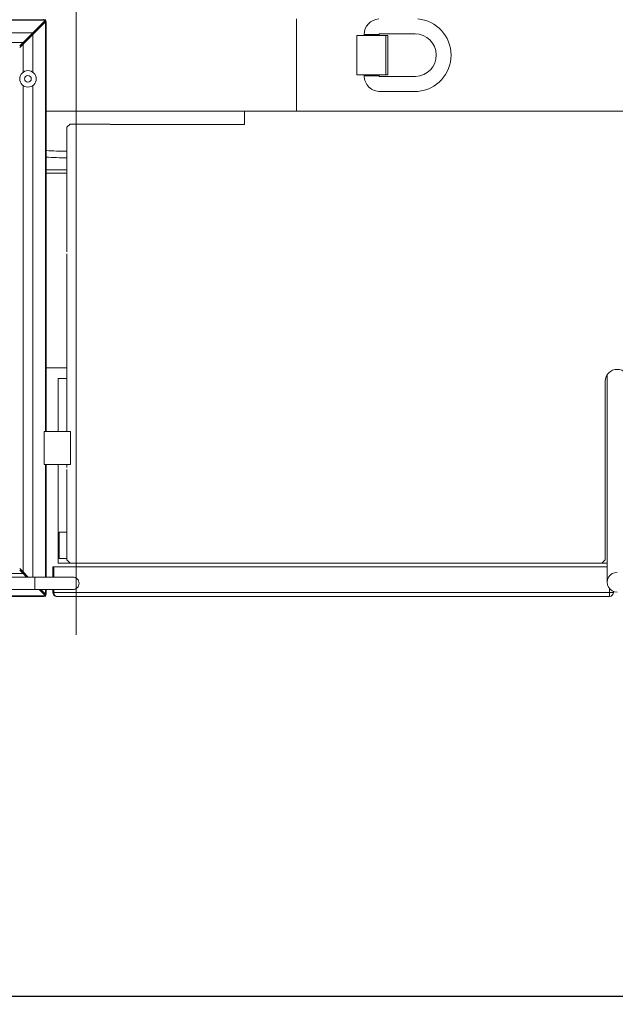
# Model space of a CAD drawing. Extents: x 0 to 59450, y 0 to 42050.
# Tile 259 of 304: x 35865 to 36767, y 34408 to 35901. Entities that reach past the tile are written whole.
import ezdxf

# ---------------------------------------------------------------- set-up
doc = ezdxf.new("R2010")
doc.units = 0
doc.header["$LTSCALE"] = 20
doc.header["$MEASUREMENT"] = 0
doc.layers.get('0').update_dxf_attribs({"linetype": 'CONTINUOUS'})
doc.layers.get('Defpoints').update_dxf_attribs({"linetype": 'CONTINUOUS'})
doc.dimstyles.new('DXF001', dxfattribs={"dimtxt": 3.1, "dimasz": 2, "dimexe": 2, "dimexo": 0.8, "dimgap": 0.09, "dimtad": 1, "dimdsep": 46, "dimtxsty": 'STANDARD', "dimcen": 0.09, "dimazin": 2, "dimtfac": 0.645161, "dimtdec": 4, "dimtmove": 0, "dimatfit": 3, "dimfxl": 1, "dimtvp": 0.66129, "dimtolj": 1, "dimtzin": 0, "dimarcsym": 0})

# ---------------------------------------------------------------- blocks, each defined once
blk = doc.blocks.new('_OPEN')
at = {"color": 0, "linetype": 'ByBlock', "lineweight": -2}
for p, q in [((-1, 0.166667), (0, 0)), ((0, 0), (-1, -0.166667)), ((0, 0), (-1, 0))]:
    blk.add_line(p, q, dxfattribs=at)
blk = doc.blocks.new('*D31')
at = {"color": 0, "linetype": 'Continuous', "lineweight": -2}
for p, q in [((40080.2, 35874.2), (40080.2, 34418.4)), ((34086.5, 35044.9), (34086.5, 34418.4)), ((34088.5, 34420.4), (40078.2, 34420.4))]:
    blk.add_line(p, q, dxfattribs=at)
at = {"layer": 'Defpoints', "color": 0, "linetype": 'Continuous'}
for p in [(40080.2, 35875), (34086.5, 35045.7), (40080.2, 34420.4)]:
    blk.add_point(p, dxfattribs=at)
at = {"color": 0, "linetype": 'Continuous', "lineweight": -2, "xscale": 2, "yscale": 2, "zscale": 2, "rotation": 180}
blk.add_blockref('_OPEN', (34086.5, 34420.4), dxfattribs=at)
at = {"color": 0, "linetype": 'Continuous', "lineweight": -2, "xscale": 2, "yscale": 2, "zscale": 2}
blk.add_blockref('_OPEN', (40080.2, 34420.4), dxfattribs=at)
at = {"color": 0, "linetype": 'Continuous', "lineweight": 13, "insert": (37257.2, 34460.5), "char_height": 80, "attachment_point": 5}
blk.add_mtext('\\A1;\\A1;5994', dxfattribs=at)
blk = doc.blocks.new('*D32')
at = {"color": 0, "linetype": 'Continuous', "lineweight": -2}
for p, q in [((36630.8, 38018.8), (33035.6, 38018.8)), ((33037.6, 35020.5), (33037.6, 38016.8)), ((34773.9, 35018.5), (33035.6, 35018.5))]:
    blk.add_line(p, q, dxfattribs=at)
at = {"layer": 'Defpoints', "color": 0, "linetype": 'Continuous'}
for p in [(33037.6, 38018.8), (36631.6, 38018.8), (34774.7, 35018.5)]:
    blk.add_point(p, dxfattribs=at)
at = {"color": 0, "linetype": 'Continuous', "lineweight": -2, "xscale": 2, "yscale": 2, "zscale": 2}
for p, rotation in [((33037.6, 38018.8), 90), ((33037.6, 35018.5), 270)]:
    blk.add_blockref('_OPEN', p, dxfattribs=dict(at, rotation=rotation))
at = {"color": 0, "linetype": 'Continuous', "lineweight": 13, "insert": (32997.5, 36692.5), "char_height": 80, "attachment_point": 5, "rotation": 90}
blk.add_mtext('\\A1;\\A1;3000', dxfattribs=at)

msp = doc.modelspace()

# ---------------------------------------------------------------- linework, layer by layer
at = {"color": 3, "linetype": 'Continuous', "lineweight": 13}
for p, q in [((35950.241, 36521.459), (35950.241, 34968.205)), ((34642.507, 35901.183), (35904.465, 35901.183)), ((35903.691, 35900.409), (34642.507, 35900.409)), ((35884.765, 35881.484), (35903.691, 35900.409)), ((35884.765, 35878.984), (35903.691, 35897.909)), ((35900.746, 35897.459), (35900, 35896.287)), ((35901.422, 35897.459), (35900, 35895.224)), ((35900.741, 35897.459), (35900.746, 35897.459)), ((35902.273, 35897.459), (35901.422, 35897.459)), ((35902.273, 35897.459), (35902.741, 35897.459)), ((35902.273, 35896.491), (35902.273, 35897.459)), ((35902.741, 35897.459), (35902.741, 35896.959)), ((35903.691, 35900.409), (35904.465, 35901.183)), ((35903.691, 35897.909), (35904.465, 35898.683)), ((35903.691, 35276.459), (35903.691, 35897.909)), ((35904.465, 35901.183), (35904.472, 35901.19)), ((35904.465, 35898.683), (35904.472, 35898.69)), ((35904.465, 35898.683), (35904.465, 35276.459)), ((35904.472, 35898.682), (35904.472, 35898.69)), ((35904.741, 35889.459), (35904.741, 35897.459)), ((36284.288, 35762.459), (36284.288, 35902.459)), ((34663.067, 35881.484), (35884.765, 35881.484)), ((35870.002, 35866.721), (35884.765, 35881.484)), ((35892.241, 35886.459), (35889.79, 35886.459)), ((35889.79, 35886.459), (35889.79, 35884.008)), ((35904.472, 35889.459), (35904.741, 35889.459)), ((35904.472, 35888.459), (35904.741, 35888.459)), ((35904.741, 35886.459), (35904.472, 35886.459)), ((35904.741, 35889.459), (35904.741, 35888.459)), ((35904.741, 35888.459), (35904.741, 35886.459)), ((35904.741, 35693.46), (35904.741, 35886.459)), ((35870.002, 35866.721), (34642.507, 35866.721)), ((35864.741, 35861.459), (35870.002, 35866.721)), ((35870.002, 35864.221), (35884.765, 35878.984)), ((35884.765, 35878.984), (35884.765, 35821.459)), ((36375.646, 35877.459), (36375.646, 35817.459)), ((36375.646, 35877.459), (36419.663, 35877.459)), ((36409.396, 35878.709), (36386.896, 35878.709)), ((36386.896, 35878.709), (36386.896, 35877.459)), ((36409.395, 35878.709), (36409.397, 35878.769)), ((36409.395, 35878.638), (36409.395, 35878.709)), ((36409.395, 35878.584), (36409.395, 35878.638)), ((36409.395, 35878.549), (36409.395, 35878.584)), ((36409.396, 35878.522), (36409.395, 35878.549)), ((36409.396, 35878.491), (36409.396, 35878.522)), ((36409.396, 35878.459), (36409.396, 35878.491)), ((36409.396, 35878.428), (36409.396, 35878.459)), ((36409.396, 35878.397), (36409.396, 35878.428)), ((36409.396, 35878.365), (36409.396, 35878.397)), ((36409.396, 35878.334), (36409.396, 35878.365)), ((36409.396, 35878.303), (36409.396, 35878.334)), ((36409.396, 35878.271), (36409.396, 35878.303)), ((36409.396, 35878.24), (36409.396, 35878.271)), ((36409.396, 35878.209), (36409.396, 35878.24)), ((36409.396, 35878.178), (36409.396, 35878.209)), ((36409.396, 35878.146), (36409.396, 35878.178)), ((36409.396, 35878.115), (36409.396, 35878.146)), ((36409.396, 35878.084), (36409.396, 35878.115)), ((36409.396, 35878.053), (36409.396, 35878.084)), ((36409.396, 35878.021), (36409.396, 35878.053)), ((36409.396, 35877.99), (36409.396, 35878.021)), ((36409.396, 35877.959), (36409.396, 35877.99)), ((36409.396, 35877.928), (36409.396, 35877.959)), ((36409.396, 35877.896), (36409.396, 35877.928)), ((36409.396, 35877.865), (36409.396, 35877.896)), ((36409.396, 35877.834), (36409.396, 35877.865)), ((36409.396, 35877.803), (36409.396, 35877.834)), ((36409.396, 35877.771), (36409.396, 35877.803)), ((36409.396, 35877.74), (36409.396, 35877.771)), ((36409.396, 35877.709), (36409.396, 35877.74)), ((36409.396, 35877.678), (36409.396, 35877.709)), ((36409.396, 35877.646), (36409.396, 35877.678)), ((36409.396, 35877.615), (36409.396, 35877.646)), ((36409.396, 35877.584), (36409.396, 35877.615)), ((36409.396, 35877.553), (36409.396, 35877.584)), ((36409.396, 35877.521), (36409.396, 35877.553)), ((36409.396, 35877.49), (36409.396, 35877.521)), ((36409.396, 35877.459), (36409.396, 35877.49)), ((36410.029, 35879.944), (36410.034, 35879.946)), ((36463.994, 35879.959), (36410.167, 35879.959)), ((36419.663, 35877.459), (36422.952, 35877.459)), ((36419.663, 35877.459), (36419.663, 35817.459)), ((36422.952, 35877.459), (36422.952, 35817.459)), ((35864.741, 35858.959), (35870.002, 35864.221)), ((35870.002, 35821.668), (35870.002, 35864.221)), ((36419.663, 35817.459), (36375.646, 35817.459)), ((36386.896, 35816.208), (36386.896, 35817.459)), ((36409.396, 35816.209), (36386.896, 35816.209)), ((36409.395, 35816.365), (36409.396, 35816.396)), ((36409.395, 35816.334), (36409.395, 35816.365)), ((36409.395, 35816.303), (36409.395, 35816.334)), ((36409.395, 35816.271), (36409.395, 35816.303)), ((36409.395, 35816.24), (36409.395, 35816.271)), ((36409.395, 35816.209), (36409.395, 35816.24)), ((36409.396, 35817.388), (36409.396, 35817.459)), ((36409.396, 35817.334), (36409.396, 35817.388)), ((36409.396, 35817.299), (36409.396, 35817.334)), ((36409.396, 35817.271), (36409.396, 35817.299)), ((36409.396, 35817.241), (36409.396, 35817.271)), ((36409.396, 35817.209), (36409.396, 35817.241)), ((36409.396, 35817.177), (36409.396, 35817.209)), ((36409.396, 35817.146), (36409.396, 35817.177)), ((36409.396, 35817.115), (36409.396, 35817.146)), ((36409.396, 35817.084), (36409.396, 35817.115)), ((36409.396, 35817.053), (36409.396, 35817.084)), ((36409.396, 35817.021), (36409.396, 35817.053)), ((36409.396, 35816.99), (36409.396, 35817.021)), ((36409.396, 35816.959), (36409.396, 35816.99)), ((36409.396, 35816.928), (36409.396, 35816.959)), ((36409.396, 35816.896), (36409.396, 35816.928)), ((36409.396, 35816.865), (36409.396, 35816.896)), ((36409.396, 35816.834), (36409.396, 35816.865)), ((36409.396, 35816.803), (36409.396, 35816.834)), ((36409.396, 35816.771), (36409.396, 35816.803)), ((36409.396, 35816.74), (36409.396, 35816.771)), ((36409.396, 35816.709), (36409.396, 35816.74)), ((36409.396, 35816.678), (36409.396, 35816.709)), ((36409.396, 35816.646), (36409.396, 35816.678)), ((36409.396, 35816.615), (36409.396, 35816.646)), ((36409.396, 35816.584), (36409.396, 35816.615)), ((36409.396, 35816.553), (36409.396, 35816.584)), ((36409.396, 35816.521), (36409.396, 35816.553)), ((36409.396, 35816.49), (36409.396, 35816.521)), ((36409.396, 35816.459), (36409.396, 35816.49)), ((36409.396, 35816.428), (36409.396, 35816.459)), ((36409.396, 35816.396), (36409.396, 35816.428)), ((36410.1, 35814.959), (36410.099, 35814.959)), ((36464.873, 35814.959), (36410.131, 35815.285)), ((36422.952, 35817.459), (36419.663, 35817.459)), ((35870.002, 35063.697), (35870.002, 35801.286)), ((35884.765, 35801.496), (35884.765, 35055.959)), ((36467.951, 35792.514), (36411.486, 35792.458)), ((36284.288, 35762.459), (35904.741, 35762.459)), ((36205.239, 35757.459), (36205.239, 35762.459)), ((37597.999, 35762.459), (36284.288, 35762.459)), ((36205.239, 35757.459), (36205.239, 35742.459)), ((35941.241, 35742.959), (35936.241, 35737.959)), ((35936.241, 35737.959), (35936.241, 35548.959)), ((36001.241, 35742.959), (35941.241, 35742.959)), ((36015.239, 35742.459), (36001.741, 35742.459)), ((36035.239, 35742.459), (36015.239, 35742.459)), ((36035.239, 35742.459), (36055.398, 35742.459)), ((36064.704, 35742.459), (36055.398, 35742.459)), ((36064.704, 35742.459), (36155.399, 35742.459)), ((36172.738, 35742.459), (36155.399, 35742.459)), ((36172.738, 35742.459), (36185.239, 35742.459)), ((36205.239, 35742.459), (36185.239, 35742.459)), ((35904.741, 35693.459), (35904.472, 35693.459)), ((35904.74, 35693.419), (35904.472, 35693.421)), ((35904.741, 35693.44), (35904.74, 35693.439)), ((35904.74, 35693.439), (35904.74, 35693.438)), ((35904.74, 35693.438), (35904.74, 35693.436)), ((35904.74, 35693.436), (35904.74, 35693.435)), ((35904.74, 35693.435), (35904.74, 35693.433)), ((35904.74, 35693.433), (35904.74, 35693.432)), ((35904.74, 35693.432), (35904.74, 35693.431)), ((35904.74, 35693.431), (35904.74, 35693.429)), ((35904.74, 35693.429), (35904.74, 35693.428)), ((35904.74, 35693.428), (35904.74, 35693.427)), ((35904.74, 35693.427), (35904.74, 35693.426)), ((35904.74, 35693.426), (35904.74, 35693.424)), ((35904.74, 35693.424), (35904.74, 35693.422)), ((35904.74, 35693.422), (35904.74, 35693.419)), ((35904.741, 35276.458), (35904.741, 35693.46)), ((35904.741, 35693.459), (35904.741, 35693.457)), ((35904.741, 35693.457), (35904.741, 35693.456)), ((35904.741, 35693.456), (35904.741, 35693.455)), ((35904.741, 35693.455), (35904.741, 35693.453)), ((35904.741, 35693.453), (35904.741, 35693.452)), ((35904.741, 35693.452), (35904.741, 35693.451)), ((35904.741, 35693.451), (35904.741, 35693.45)), ((35904.741, 35693.45), (35904.741, 35693.448)), ((35904.741, 35693.448), (35904.741, 35693.447)), ((35904.741, 35693.447), (35904.741, 35693.446)), ((35904.741, 35693.446), (35904.741, 35693.444)), ((35904.741, 35693.444), (35904.741, 35693.443)), ((35904.741, 35693.443), (35904.741, 35693.442)), ((35904.741, 35693.442), (35904.741, 35693.44)), ((35904.741, 35673.459), (35936.241, 35673.459)), ((35904.741, 35668.459), (35936.241, 35668.459)), ((35936.241, 35276.459), (35936.241, 35545.959)), ((35936.24, 35373.459), (35904.741, 35373.459)), ((36755.241, 35362.305), (36755.241, 35345.738)), ((35923.239, 35356.959), (35923.239, 35276.459)), ((35936.241, 35356.959), (35923.239, 35356.959)), ((36752.241, 35081.959), (36752.241, 35352.959)), ((36755.241, 35345.738), (36755.241, 35258.109)), ((35901.588, 35276.459), (35901.588, 35226.459)), ((35941.588, 35276.459), (35901.588, 35276.459)), ((35941.588, 35226.459), (35941.588, 35276.459)), ((36755.241, 35258.109), (36755.241, 35048.109)), ((35901.588, 35226.459), (35941.588, 35226.459)), ((35903.691, 35055.959), (35903.691, 35226.459)), ((35904.465, 35226.459), (35904.465, 35055.959)), ((35904.741, 35055.958), (35904.741, 35226.46)), ((35923.239, 35226.459), (35923.239, 35076.959)), ((35936.241, 35221.959), (35936.241, 35226.459)), ((35936.241, 35218.959), (35936.241, 35081.959)), ((35936.241, 35123.959), (35924.739, 35123.959)), ((35924.739, 35083.959), (35924.739, 35123.959)), ((36755.241, 35128.959), (36755.239, 35128.959)), ((35923.239, 35076.959), (35941.24, 35076.959)), ((35924.739, 35083.959), (35936.241, 35083.959)), ((35936.241, 35081.959), (35941.241, 35076.959)), ((35941.241, 35076.959), (36747.241, 35076.959)), ((36747.241, 35076.959), (36752.241, 35081.959)), ((36747.241, 35076.959), (36755.241, 35076.959)), ((34932.495, 35061.197), (35870.002, 35061.197)), ((35864.741, 35068.959), (35870.002, 35063.697)), ((35864.741, 35066.459), (35870.002, 35061.197)), ((35869.741, 35063.959), (35869.741, 35062.459)), ((35869.741, 35062.459), (35871.241, 35062.459)), ((35870.002, 35063.697), (35877.742, 35055.958)), ((35870.002, 35061.197), (35875.241, 35055.959)), ((35914.741, 35055.959), (35914.741, 35071.609)), ((35916.498, 35071.609), (35914.741, 35071.609)), ((35982.983, 35071.609), (35916.498, 35071.609)), ((35916.498, 35071.609), (35916.498, 35055.959)), ((35987.226, 35071.609), (35982.983, 35071.609)), ((36755.241, 35071.609), (35987.226, 35071.609)), ((35887.742, 35055.959), (35834.741, 35055.959)), ((35887.741, 35046.459), (35887.741, 35055.959)), ((35887.741, 35036.959), (35887.741, 35046.459)), ((35894.06, 35055.958), (35887.742, 35055.958)), ((35898.917, 35055.958), (35894.06, 35055.958)), ((35902.117, 35055.958), (35898.917, 35055.958)), ((35904.635, 35055.958), (35902.117, 35055.958)), ((35907.401, 35055.959), (35904.635, 35055.958)), ((35905.953, 35055.961), (35904.742, 35055.961)), ((35906.877, 35055.96), (35905.953, 35055.961)), ((35907.476, 35055.96), (35906.877, 35055.96)), ((35910.318, 35055.959), (35907.401, 35055.959)), ((35907.941, 35055.96), (35907.476, 35055.96)), ((35908.455, 35055.96), (35907.941, 35055.96)), ((35909.002, 35055.96), (35908.455, 35055.96)), ((35909.535, 35055.96), (35909.002, 35055.96)), ((35910.059, 35055.96), (35909.535, 35055.96)), ((35910.584, 35055.96), (35910.059, 35055.96)), ((35913.135, 35055.959), (35910.318, 35055.959)), ((35911.111, 35055.96), (35910.584, 35055.96)), ((35911.635, 35055.96), (35911.111, 35055.96)), ((35912.157, 35055.959), (35911.635, 35055.96)), ((35912.678, 35055.959), (35912.157, 35055.959)), ((35913.198, 35055.959), (35912.678, 35055.959)), ((35915.861, 35055.959), (35913.135, 35055.959)), ((35913.716, 35055.959), (35913.198, 35055.959)), ((35914.231, 35055.959), (35913.716, 35055.959)), ((35914.745, 35055.959), (35914.231, 35055.959)), ((35915.257, 35055.959), (35914.745, 35055.959)), ((35915.767, 35055.959), (35915.257, 35055.959)), ((35916.275, 35055.959), (35915.767, 35055.959)), ((35918.539, 35055.959), (35915.861, 35055.959)), ((35916.781, 35055.959), (35916.275, 35055.959)), ((35917.284, 35055.959), (35916.781, 35055.959)), ((35917.785, 35055.959), (35917.284, 35055.959)), ((35918.283, 35055.959), (35917.785, 35055.959)), ((35918.779, 35055.959), (35918.283, 35055.959)), ((35921.155, 35055.959), (35918.539, 35055.959)), ((35919.272, 35055.959), (35918.779, 35055.959)), ((35919.762, 35055.959), (35919.272, 35055.959)), ((35920.249, 35055.959), (35919.762, 35055.959)), ((35923.675, 35055.959), (35921.155, 35055.959)), ((35926.094, 35055.959), (35923.675, 35055.959)), ((35928.398, 35055.959), (35926.094, 35055.959)), ((35930.581, 35055.959), (35928.398, 35055.959)), ((35932.628, 35055.959), (35930.581, 35055.959)), ((35934.536, 35055.959), (35932.628, 35055.959)), ((35936.291, 35055.959), (35934.536, 35055.959)), ((35937.896, 35055.959), (35936.291, 35055.959)), ((35939.338, 35055.959), (35937.896, 35055.959)), ((35940.623, 35055.959), (35939.338, 35055.959)), ((35941.742, 35055.959), (35940.623, 35055.959)), ((35942.703, 35055.958), (35941.742, 35055.959)), ((35943.5, 35055.958), (35942.703, 35055.958)), ((35944.144, 35055.958), (35943.5, 35055.958)), ((35944.631, 35055.958), (35944.144, 35055.958)), ((35944.975, 35055.958), (35944.631, 35055.958)), ((35945.177, 35055.958), (35944.975, 35055.958)), ((35945.241, 35055.958), (35945.177, 35055.958)), ((35834.741, 35036.959), (35887.742, 35036.959)), ((35887.742, 35036.958), (35890.482, 35036.958)), ((35890.482, 35036.958), (35893.258, 35036.958)), ((35893.258, 35036.958), (35896.074, 35036.958)), ((35894.241, 35036.959), (35903.691, 35027.508)), ((35896.074, 35036.958), (35898.917, 35036.958)), ((35896.741, 35036.958), (35903.691, 35030.008)), ((35898.917, 35036.958), (35901.775, 35036.958)), ((35900.739, 35030.459), (35902.334, 35030.459)), ((35901.775, 35036.958), (35904.635, 35036.958)), ((35902.334, 35030.459), (35902.334, 35031.365)), ((35902.952, 35030.459), (35902.334, 35030.459)), ((35902.595, 35029.71), (35902.595, 35028.604)), ((35902.952, 35030.747), (35902.952, 35030.459)), ((35903.691, 35030.008), (35903.691, 35036.959)), ((35903.691, 35030.008), (35904.465, 35029.235)), ((35904.465, 35036.959), (35904.465, 35029.235)), ((35904.635, 35036.958), (35907.488, 35036.958)), ((35904.741, 35030.459), (35904.741, 35036.959)), ((35907.488, 35036.958), (35910.318, 35036.958)), ((35910.318, 35036.958), (35913.114, 35036.958)), ((35913.114, 35036.958), (35915.861, 35036.958)), ((35914.741, 35032.609), (35914.741, 35036.959)), ((35914.741, 35032.609), (35916.498, 35032.609)), ((35915.861, 35036.958), (35918.545, 35036.958)), ((35916.498, 35036.959), (35916.498, 35032.609)), ((35916.498, 35032.609), (35982.983, 35032.609)), ((35916.498, 35032.609), (35916.503, 35032.323)), ((35918.545, 35036.958), (35921.155, 35036.958)), ((35921.155, 35036.958), (35923.674, 35036.958)), ((35923.674, 35036.958), (35926.094, 35036.958)), ((35926.094, 35036.958), (35928.398, 35036.958)), ((35928.398, 35036.958), (35930.581, 35036.958)), ((35930.581, 35036.958), (35932.628, 35036.958)), ((35932.628, 35036.958), (35934.536, 35036.958)), ((35934.536, 35036.958), (35936.292, 35036.958)), ((35936.292, 35036.958), (35937.896, 35036.958)), ((35937.896, 35036.958), (35939.337, 35036.958)), ((35939.337, 35036.958), (35940.623, 35036.958)), ((35940.623, 35036.958), (35941.746, 35036.958)), ((35941.746, 35036.958), (35942.703, 35036.958)), ((35942.703, 35036.958), (35943.483, 35036.958)), ((35943.483, 35036.958), (35944.144, 35036.958)), ((35944.144, 35036.958), (35944.731, 35036.958)), ((35944.731, 35036.958), (35945.241, 35036.958)), ((35982.983, 35032.609), (35987.226, 35032.609)), ((35987.226, 35032.609), (36758.741, 35032.609)), ((36758.741, 35032.609), (36758.741, 35038.959)), ((36758.741, 35026.609), (36758.741, 35032.609)), ((36758.741, 35032.609), (36764.741, 35032.609)), ((36764.741, 35034.154), (36764.741, 35032.609)), ((34642.507, 35027.508), (35903.691, 35027.508)), ((35904.465, 35026.735), (34642.507, 35026.735)), ((35134.261, 35026.459), (35897.554, 35026.459)), ((35897.554, 35026.459), (35897.54, 35026.459)), ((35897.585, 35026.459), (35897.554, 35026.459)), ((35897.585, 35026.459), (35897.585, 35026.728)), ((35898.839, 35026.459), (35897.585, 35026.459)), ((35898.838, 35026.728), (35898.838, 35026.459)), ((35898.838, 35026.459), (35900.741, 35026.459)), ((35903.691, 35027.508), (35904.465, 35026.735)), ((35904.465, 35029.235), (35904.472, 35029.228)), ((35904.465, 35026.735), (35904.472, 35026.728)), ((35904.465, 35026.728), (35904.472, 35026.728)), ((35904.472, 35029.226), (35904.472, 35029.234)), ((35987.226, 35026.609), (35920.741, 35026.609)), ((36758.741, 35026.609), (35987.226, 35026.609))]:
    msp.add_line(p, q, dxfattribs=at)
for centre, radius in [((35877.241, 35811.477), 12.5), ((35877.241, 35811.459), 5.1)]:
    msp.add_circle(centre, radius, dxfattribs=at)
for centre, radius, start, end in [((35900.741, 35897.459), 4, 68.600934, 90), ((35900.741, 35897.459), 2, 0, 45.056205), ((35900.741, 35897.459), 4, 0, 45), ((36410.379, 35878.988), 23.485, 93.484822, 180.385327), ((36463.531, 35847.459), 55.122, 274.59938, 445.409161), ((36411.383, 35878.687), 1.987, 175.899379, 177.645456), ((36411.458, 35878.682), 2.063, 174.183586, 175.899428), ((36411.52, 35878.677), 2.125, 172.56553, 174.219917), ((36411.351, 35878.694), 1.956, 170.672898, 172.407215), ((36411.157, 35878.724), 1.759, 168.775046, 170.629659), ((36411.084, 35878.737), 1.685, 166.866492, 168.727593), ((36411.01, 35878.755), 1.609, 165.00661, 166.883992), ((36410.963, 35878.766), 1.561, 163.105713, 164.966229), ((36410.909, 35878.784), 1.503, 161.295695, 163.155931), ((36410.88, 35878.793), 1.473, 159.447921, 161.273983), ((36410.843, 35878.809), 1.433, 157.699275, 159.507161), ((36410.832, 35878.814), 1.421, 155.954093, 157.707545), ((36410.812, 35878.825), 1.398, 154.315485, 156.031012), ((36410.82, 35878.822), 1.407, 152.705013, 154.343277), ((36410.818, 35878.825), 1.403, 151.227625, 152.806886), ((36410.847, 35878.811), 1.436, 149.798882, 151.278579), ((36410.872, 35878.8), 1.463, 148.543934, 149.937215), ((36410.95, 35878.756), 1.553, 147.377446, 148.633205), ((36411.007, 35878.723), 1.618, 146.349123, 147.501287), ((36411.11, 35878.658), 1.74, 145.404814, 146.425484), ((36411.08, 35878.678), 1.704, 144.415661, 145.409842), ((36410.943, 35878.773), 1.537, 143.277489, 144.326478), ((36410.823, 35878.861), 1.389, 142.128192, 143.234781), ((36410.734, 35878.929), 1.277, 140.926174, 142.07012), ((36410.644, 35879.002), 1.16, 139.704574, 140.902081), ((36410.568, 35879.063), 1.063, 138.357261, 139.598453), ((36410.496, 35879.127), 0.967, 137.032923, 138.331741), ((36410.438, 35879.18), 0.889, 135.635774, 136.976103), ((36410.381, 35879.235), 0.81, 134.198619, 135.596241), ((36410.337, 35879.279), 0.747, 132.6589, 134.095135), ((36410.293, 35879.325), 0.683, 131.177038, 132.668051), ((36410.261, 35879.362), 0.634, 129.57089, 131.093438), ((36410.228, 35879.4), 0.584, 127.975169, 129.54572), ((36410.205, 35879.429), 0.547, 126.301415, 127.891607), ((36410.182, 35879.461), 0.507, 124.720041, 126.346065), ((36410.166, 35879.483), 0.481, 123.01606, 124.643453), ((36410.15, 35879.507), 0.452, 121.384723, 123.028907), ((36410.141, 35879.522), 0.435, 119.762105, 121.381752), ((36410.132, 35879.538), 0.416, 118.197611, 119.806721), ((36410.129, 35879.544), 0.409, 116.670272, 118.219789), ((36410.126, 35879.552), 0.401, 115.253375, 116.755706), ((36410.13, 35879.545), 0.409, 113.963619, 115.361878), ((36410.134, 35879.538), 0.417, 112.746064, 114.048396), ((36410.149, 35879.506), 0.452, 111.765916, 112.904053), ((36410.167, 35879.466), 0.496, 110.984528, 111.969054), ((36410.209, 35879.362), 0.608, 110.43285, 111.193994), ((36410.3, 35879.133), 0.855, 110.264702, 110.777215), ((36411.046, 35877.151), 2.972, 110.393615, 110.533143), ((36408.297, 35884.511), 4.884, 290.53538, 290.615826), ((36409.23, 35882.018), 2.223, 290.73164, 290.898492), ((36409.245, 35881.995), 2.196, 290.749514, 290.909497), ((36411.259, 35876.716), 3.454, 110.669511, 110.760481), ((36410.525, 35878.651), 1.385, 110.319465, 110.534012), ((36410.323, 35879.191), 0.808, 109.849054, 110.196972), ((36410.222, 35879.465), 0.516, 109.072328, 109.589134), ((36410.168, 35879.617), 0.354, 108.118718, 108.833207), ((36410.134, 35879.718), 0.249, 106.917307, 107.888101), ((36410.119, 35879.765), 0.199, 105.683444, 106.836966), ((36410.111, 35879.791), 0.172, 104.131723, 105.40138), ((36410.098, 35879.837), 0.124, 101.866506, 103.591895), ((36410.089, 35879.876), 0.0836, 98.796951, 101.309537), ((36410.092, 35879.867), 0.0934, 97.870745, 99.932688), ((36410.121, 35879.654), 0.308, 97.254522, 97.807526), ((36410.086, 35879.898), 0.062, 90.078798, 93.567447), ((36410.086, 35879.909), 0.0512, 83.588882, 90.149102), ((36410.083, 35879.821), 0.139, 83.052903, 86.235447), ((36463.641, 35847.448), 32.512, 272.172469, 449.377303), ((36410.427, 35815.967), 23.533, 179.4144, 272.580675), ((36415.028, 35816.495), 5.64, 182.909062, 183.486391), ((36411.389, 35816.256), 1.993, 182.976058, 184.209916), ((36411.531, 35816.264), 2.135, 184.145031, 184.875213), ((36417.068, 35816.827), 7.701, 185.553703, 185.706882), ((36411.938, 35816.314), 2.546, 185.688315, 186.197006), ((36411.374, 35816.242), 1.977, 185.88296, 186.574772), ((36411.667, 35816.277), 2.272, 186.622041, 187.200413), ((36411.827, 35816.301), 2.434, 187.288755, 187.811936), ((36411.624, 35816.273), 2.229, 187.795181, 188.362172), ((36411.514, 35816.255), 2.118, 188.313052, 188.904101), ((36411.517, 35816.257), 2.12, 188.944023, 189.524957), ((36411.488, 35816.251), 2.091, 189.50157, 190.081639), ((36411.437, 35816.243), 2.039, 190.107191, 190.693914), ((36411.388, 35816.232), 1.989, 190.647775, 191.240967), ((36411.356, 35816.227), 1.956, 191.273054, 191.867326), ((36411.317, 35816.219), 1.917, 191.869598, 192.467833), ((36411.282, 35816.211), 1.881, 192.474355, 193.074931), ((36411.245, 35816.201), 1.843, 193.040922, 193.645847), ((36411.214, 35816.195), 1.811, 193.675027, 194.281462), ((36411.179, 35816.186), 1.775, 194.274939, 194.885224), ((36411.15, 35816.178), 1.746, 194.879217, 195.490761), ((36411.118, 35816.169), 1.711, 195.483632, 196.09875), ((36411.092, 35816.162), 1.685, 196.115506, 196.731425), ((36411.061, 35816.152), 1.652, 196.724746, 197.34386), ((36411.037, 35816.145), 1.628, 197.353075, 197.972556), ((36411.009, 35816.137), 1.598, 197.988105, 198.610397), ((36410.986, 35816.129), 1.574, 198.600871, 199.223051), ((36410.961, 35816.119), 1.547, 199.186159, 199.810733), ((36410.941, 35816.113), 1.526, 199.856691, 200.480653), ((36410.916, 35816.104), 1.499, 200.501028, 201.126942), ((36410.899, 35816.096), 1.481, 201.074034, 201.698808), ((36410.875, 35816.087), 1.456, 201.722304, 202.348561), ((36410.86, 35816.081), 1.44, 202.363754, 202.988315), ((36410.839, 35816.073), 1.416, 203.002585, 203.628138), ((36410.825, 35816.066), 1.401, 203.612676, 204.235953), ((36410.805, 35816.057), 1.379, 204.239433, 204.863186), ((36410.793, 35816.052), 1.366, 204.870093, 205.490964), ((36410.775, 35816.044), 1.346, 205.499182, 206.119988), ((36410.764, 35816.039), 1.334, 206.131615, 206.74891), ((36410.748, 35816.03), 1.316, 206.726938, 207.343605), ((36410.738, 35816.026), 1.305, 207.415948, 208.02845), ((36410.724, 35816.017), 1.289, 207.955598, 208.566884), ((36410.716, 35816.014), 1.28, 208.607621, 209.214062), ((36410.702, 35816.006), 1.264, 209.202844, 209.807458), ((36410.695, 35816.003), 1.257, 209.856454, 210.455515), ((36410.684, 35815.995), 1.243, 210.40737, 211.003968), ((36410.679, 35815.993), 1.237, 211.038545, 211.628854), ((36410.668, 35815.987), 1.225, 211.648884, 212.236064), ((36410.663, 35815.984), 1.219, 212.241633, 212.821756), ((36410.655, 35815.979), 1.21, 212.840342, 213.416638), ((36410.652, 35815.977), 1.207, 213.405852, 213.974283), ((36410.645, 35815.972), 1.197, 213.961112, 214.524981), ((36410.643, 35815.972), 1.196, 214.564561, 215.119714), ((36410.637, 35815.968), 1.189, 215.128509, 215.678319), ((36410.637, 35815.968), 1.189, 215.689612, 216.2298), ((36410.633, 35815.965), 1.184, 216.218573, 216.752581), ((36410.635, 35815.967), 1.186, 216.787933, 217.311347), ((36410.632, 35815.965), 1.183, 217.310428, 217.826756), ((36410.635, 35815.967), 1.187, 217.8341, 218.338784), ((36410.635, 35815.968), 1.187, 218.359324, 218.855928), ((36410.642, 35815.974), 1.196, 218.85196, 219.335757), ((36410.642, 35815.974), 1.197, 219.361098, 219.835718), ((36410.652, 35815.984), 1.21, 219.89197, 220.352518), ((36410.657, 35815.987), 1.216, 220.317699, 220.767801), ((36410.67, 35815.999), 1.234, 220.795856, 221.230354), ((36410.677, 35816.006), 1.244, 221.25634, 221.679071), ((36410.695, 35816.023), 1.269, 221.684797, 222.090586), ((36410.71, 35816.036), 1.288, 222.090834, 222.482782), ((36410.738, 35816.064), 1.328, 222.557322, 222.92909), ((36410.755, 35816.079), 1.351, 222.899192, 223.256896), ((36410.782, 35816.106), 1.388, 223.308037, 223.648687), ((36410.758, 35816.082), 1.354, 223.623408, 223.964495), ((36410.698, 35816.026), 1.273, 223.999818, 224.354456), ((36410.647, 35815.972), 1.199, 224.237273, 224.605276), ((36410.602, 35815.931), 1.138, 224.702888, 225.081715), ((36410.56, 35815.888), 1.078, 225.079607, 225.47078), ((36410.523, 35815.849), 1.024, 225.418545, 225.820843), ((36410.488, 35815.813), 0.974, 225.828121, 226.242586), ((36410.458, 35815.781), 0.929, 226.199165, 226.623875), ((36410.429, 35815.749), 0.887, 226.583132, 227.01919), ((36410.403, 35815.724), 0.851, 227.107171, 227.552443), ((36410.38, 35815.698), 0.816, 227.522346, 227.977825), ((36410.361, 35815.675), 0.786, 227.895165, 228.358359), ((36410.341, 35815.655), 0.758, 228.465929, 228.937735), ((36410.327, 35815.637), 0.735, 228.865674, 229.343261), ((36410.312, 35815.619), 0.712, 229.342577, 229.826749), ((36410.301, 35815.607), 0.696, 229.826717, 230.314322), ((36410.29, 35815.594), 0.679, 230.326362, 230.818034), ((36410.283, 35815.585), 0.667, 230.844292, 231.336513), ((36410.277, 35815.576), 0.656, 231.220115, 231.713649), ((36410.273, 35815.572), 0.651, 231.816339, 232.307591), ((36410.272, 35815.571), 0.649, 232.28347, 232.769676), ((36410.276, 35815.577), 0.657, 232.829614, 233.30425), ((36410.279, 35815.581), 0.662, 233.301382, 233.767591), ((36410.283, 35815.586), 0.668, 233.745229, 234.200024), ((36410.284, 35815.589), 0.671, 234.264262, 234.71129), ((36410.288, 35815.595), 0.678, 234.707994, 235.144497), ((36410.288, 35815.594), 0.678, 235.125709, 235.555292), ((36410.292, 35815.599), 0.684, 235.528989, 235.948805), ((36410.291, 35815.599), 0.683, 236.038646, 236.45232), ((36410.292, 35815.601), 0.685, 236.436172, 236.840748), ((36410.289, 35815.597), 0.68, 236.847327, 237.246734), ((36410.29, 35815.599), 0.683, 237.238847, 237.630296), ((36410.287, 35815.593), 0.676, 237.61486, 238.001547), ((36410.287, 35815.593), 0.676, 238.009805, 238.388001), ((36410.28, 35815.584), 0.664, 238.487891, 238.86447), ((36410.273, 35815.57), 0.649, 238.779442, 239.154259), ((36410.26, 35815.551), 0.626, 239.295312, 239.675728), ((36410.247, 35815.526), 0.598, 239.498805, 239.886298), ((36410.233, 35815.503), 0.571, 239.985349, 240.380658), ((36410.223, 35815.485), 0.551, 240.296266, 240.695445), ((36410.215, 35815.468), 0.532, 240.639252, 241.044108), ((36410.205, 35815.456), 0.516, 241.273372, 241.680391), ((36410.199, 35815.44), 0.499, 241.439718, 241.850359), ((36410.193, 35815.43), 0.488, 241.982919, 242.393061), ((36410.188, 35815.421), 0.478, 242.331905, 242.742972), ((36410.185, 35815.415), 0.47, 242.771619, 243.179114), ((36410.181, 35815.408), 0.463, 243.310576, 243.715867), ((36410.181, 35815.407), 0.462, 243.554997, 243.953287), ((36410.181, 35815.406), 0.461, 243.887969, 244.280361), ((36410.181, 35815.411), 0.465, 244.568933, 244.950009), ((36410.182, 35815.409), 0.464, 244.760755, 245.13729), ((36410.179, 35815.403), 0.457, 245.130978, 245.505893), ((36410.175, 35815.396), 0.45, 245.593221, 245.969002), ((36410.172, 35815.39), 0.442, 245.990455, 246.365723), ((36410.17, 35815.381), 0.433, 246.216818, 246.593541), ((36410.166, 35815.376), 0.427, 246.720658, 247.096751), ((36410.162, 35815.367), 0.418, 247.159266, 247.536951), ((36410.16, 35815.36), 0.411, 247.419674, 247.797004), ((36410.157, 35815.353), 0.403, 247.76941, 248.148646), ((36410.154, 35815.344), 0.394, 248.17252, 248.551598), ((36410.149, 35815.337), 0.385, 248.755751, 249.137101), ((36410.149, 35815.328), 0.376, 248.771711, 249.153267), ((36410.144, 35815.32), 0.368, 249.387912, 249.772057), ((36410.14, 35815.312), 0.358, 249.865352, 250.249879), ((36410.139, 35815.302), 0.348, 249.988858, 250.376837), ((36410.134, 35815.294), 0.34, 250.585566, 250.974887), ((36410.131, 35815.285), 0.33, 250.967872, 251.360904), ((36410.129, 35815.276), 0.321, 251.28595, 251.679746), ((36410.127, 35815.269), 0.314, 251.533968, 251.930218), ((36410.124, 35815.263), 0.307, 252.222504, 252.617794), ((36410.123, 35815.256), 0.3, 252.414971, 252.811086), ((36410.121, 35815.252), 0.295, 252.887614, 253.280865), ((36410.119, 35815.248), 0.291, 253.463137, 253.855252), ((36410.12, 35815.245), 0.289, 253.416954, 253.803965), ((36410.118, 35815.242), 0.285, 254.027379, 254.411114), ((36410.117, 35815.243), 0.285, 254.663883, 255.040271), ((36410.119, 35815.242), 0.285, 254.723243, 255.093611), ((36410.118, 35815.245), 0.288, 255.399531, 255.758923), ((36410.119, 35815.248), 0.291, 255.554262, 255.90617), ((36410.12, 35815.25), 0.293, 255.95142, 256.29352), ((36410.118, 35815.244), 0.286, 256.358502, 256.701942), ((36410.116, 35815.232), 0.275, 256.524503, 256.878357), ((36410.113, 35815.219), 0.261, 256.952091, 257.317113), ((36410.109, 35815.208), 0.25, 257.473074, 257.848752), ((36410.108, 35815.197), 0.238, 257.587695, 257.97368), ((36410.106, 35815.189), 0.23, 258.138228, 258.531932), ((36410.104, 35815.183), 0.224, 258.637069, 259.03317), ((36410.105, 35815.184), 0.226, 258.863983, 259.251647), ((36410.106, 35815.185), 0.227, 259.096398, 259.477355), ((36410.105, 35815.187), 0.228, 259.649291, 260.019319), ((36410.105, 35815.187), 0.229, 260.291114, 260.65432), ((36410.107, 35815.189), 0.231, 260.162437, 260.517776), ((36410.105, 35815.187), 0.229, 260.891828, 261.246991), ((36410.104, 35815.181), 0.222, 261.167419, 261.527498), ((36410.104, 35815.175), 0.216, 261.451839, 261.816388), ((36410.103, 35815.17), 0.212, 261.746581, 262.112954), ((36410.101, 35815.167), 0.208, 262.531355, 262.900599), ((36410.103, 35815.163), 0.204, 262.420568, 262.791415), ((36410.102, 35815.16), 0.201, 262.797104, 263.169892), ((36410.1, 35815.158), 0.2, 263.619814, 263.992375), ((36410.102, 35815.154), 0.196, 263.522262, 263.896396), ((36410.1, 35815.152), 0.193, 264.371971, 264.747364), ((36410.101, 35815.152), 0.193, 264.330324, 264.702496), ((36410.101, 35815.155), 0.196, 264.709488, 265.069678), ((36410.101, 35815.154), 0.195, 265.170864, 265.533193), ((36410.1, 35815.144), 0.185, 265.591845, 265.969964), ((36410.1, 35815.153), 0.195, 266.038834, 266.395875), ((36410.103, 35815.195), 0.237, 266.515924, 266.807136), ((36410.1, 35815.132), 0.174, 266.436869, 266.830209), ((36410.096, 35815.057), 0.0981, 266.765656, 267.461508), ((36410.1, 35815.196), 0.237, 267.930815, 268.218816), ((36410.091, 35814.888), 0.0709, 87.569036, 88.514829), ((36410.098, 35815.062), 0.103, 267.730627, 268.386401), ((36410.096, 35814.971), 0.0117, 264.680345, 270.507716), ((36410.097, 35814.967), 0.00775, 266.242388, 274.754032), ((36410.097, 35814.967), 0.00837, 274.388773, 281.720055), ((35950.241, 36521.459), 820, 266.81915, 269.02173), ((35900.741, 35693.459), 4, 338.87158, 359.42685), ((35950.241, 36521.459), 830, 266.85466, 269.03352), ((36770.241, 35352.959), 18, 0, 180), ((36770.241, 35048.109), 15, 89.997389, 270), ((35945.241, 35046.459), 9.5, 0, 90.000082), ((35945.241, 35046.459), 9.5, 269.99992, 360), ((35900.741, 35030.459), 2, 315, 338.01946), ((35900.741, 35030.459), 2, 338.01946, 360), ((35900.741, 35030.459), 4, 315, 360), ((35920.741, 35032.609), 6, 180, 270), ((35924.506, 35032.59), 8.007, 181.906378, 183.982166), ((35925.051, 35032.623), 8.553, 183.953369, 185.928886), ((35925.255, 35032.643), 8.758, 185.92151, 187.876722), ((35924.93, 35032.62), 8.434, 188.02147, 190.073674), ((35924.751, 35032.59), 8.251, 190.087403, 192.200056), ((35924.599, 35032.574), 8.1, 192.313492, 194.478442), ((35924.434, 35032.536), 7.93, 194.513973, 196.730227), ((35924.178, 35032.477), 7.669, 196.857855, 199.14958), ((35923.945, 35032.4), 7.423, 199.180649, 201.541109), ((35923.671, 35032.312), 7.136, 201.69317, 204.134992), ((35923.412, 35032.203), 6.855, 204.182943, 206.70455), ((36758.741, 35032.609), 6, 270, 360), ((35898.917, 35028.234), 2.354, 219.786645, 221.059333), ((35897.76, 35027.205), 0.805, 219.992551, 222.790512), ((35897.763, 35027.206), 0.809, 222.64455, 224.384), ((35899.007, 35028.506), 2.607, 225.67937, 226.083438), ((35897.826, 35027.277), 0.902, 225.991678, 227.258275), ((35897.685, 35027.117), 0.69, 226.81356, 228.565981), ((35897.731, 35027.168), 0.758, 228.485669, 230.002036), ((35897.747, 35027.185), 0.781, 229.983627, 231.395692), ((35897.692, 35027.119), 0.696, 231.503527, 233.06452), ((35897.664, 35027.078), 0.646, 232.848968, 234.511869), ((35897.649, 35027.06), 0.622, 234.686072, 236.361751), ((35897.64, 35027.039), 0.6, 235.986522, 237.69763), ((35897.618, 35027.013), 0.567, 238.152441, 239.920046), ((35897.609, 35026.99), 0.542, 239.550081, 241.372355), ((35897.597, 35026.969), 0.518, 241.437535, 243.299255), ((35897.591, 35026.951), 0.499, 242.94497, 244.851524), ((35897.581, 35026.935), 0.48, 245.13592, 247.081895), ((35897.574, 35026.919), 0.463, 247.072353, 249.059877), ((35897.569, 35026.904), 0.447, 248.944985, 250.964516), ((35897.565, 35026.889), 0.432, 250.890053, 252.943057), ((35897.561, 35026.88), 0.422, 253.016378, 255.09283), ((35897.558, 35026.871), 0.412, 255.188062, 257.290367), ((35897.556, 35026.862), 0.403, 257.328636, 259.448391), ((35897.557, 35026.854), 0.396, 259.152364, 261.282822), ((35897.555, 35026.853), 0.395, 261.473362, 263.596256), ((35897.556, 35026.846), 0.387, 263.376321, 265.517737), ((35897.554, 35026.838), 0.379, 265.730369, 267.909971), ((35900.741, 35030.459), 4, 270, 291.12831), ((35923.123, 35032.076), 6.54, 206.84877, 209.461227), ((35922.849, 35031.93), 6.229, 209.533142, 212.240808), ((35922.56, 35031.768), 5.899, 212.4104, 215.22226), ((35922.306, 35031.595), 5.591, 215.276368, 218.189286), ((35922.072, 35031.434), 5.308, 218.381953, 221.387312), ((35921.814, 35031.218), 4.972, 221.481536, 224.62189), ((35921.552, 35030.984), 4.621, 224.840639, 228.142208), ((35921.431, 35030.838), 4.431, 228.055412, 231.404315), ((35921.407, 35030.832), 4.411, 231.589812, 234.852863), ((35921.083, 35030.429), 3.896, 235.337713, 238.977588), ((35920.729, 35029.869), 3.233, 239.244389, 243.590643), ((35921.002, 35030.215), 3.665, 242.166543, 245.718411), ((35922.545, 35033.579), 7.366, 245.537578, 247.116387), ((35920.618, 35029.562), 2.925, 251.304623, 256.126537), ((35920.513, 35029.128), 2.478, 256.087016, 264.501315), ((35921.197, 35032.666), 6.075, 261.278491, 265.706851)]:
    msp.add_arc(centre, radius, start, end, dxfattribs=at)

# ---------------------------------------------------------------- dimensions: what is measured, and where the dimension line sits
at = {"linetype": 'Continuous', "lineweight": 13}
dim = msp.add_linear_dim(base=(33037.556, 38018.759), p1=(34774.705, 35018.459), p2=(36631.641, 38018.759), angle=90, text='\\A1;3000', dimstyle='DXF001', override={"dimtxt": 80, "dimasz": 2, "dimblk1": 'OPEN', "dimblk2": 'OPEN', "dimsah": 1}, dxfattribs=at)
dim.commit()
dim.dimension.update_dxf_attribs({"geometry": '*D32', "text_midpoint": (33037.556, 36692.509), "dimtype": 160})
at = {"color": 7, "linetype": 'Continuous', "lineweight": 13}
dim = msp.add_linear_dim(base=(40080.241, 34420.443), p1=(34086.452, 35045.722), p2=(40080.241, 35874.959), text='\\A1;5994', dimstyle='DXF001', override={"dimtxt": 80, "dimasz": 2, "dimblk1": 'OPEN', "dimblk2": 'OPEN', "dimsah": 1}, dxfattribs=at)
dim.commit()
dim.dimension.update_dxf_attribs({"geometry": '*D31', "text_midpoint": (37257.246, 34420.443), "dimtype": 160})

doc.saveas('drawing.dxf')
